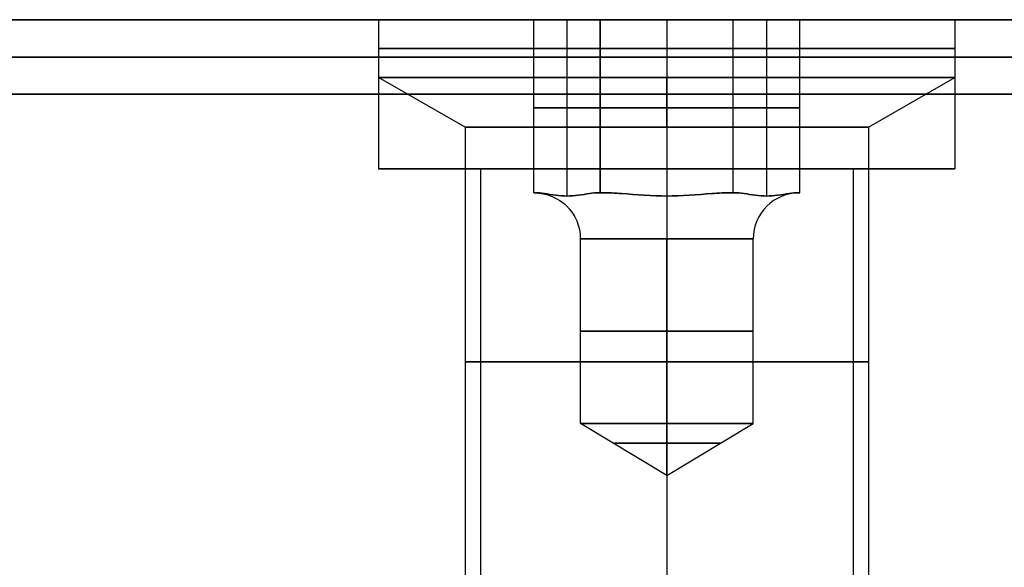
# Model space of a CAD drawing. Header units: millimetres. Extents: x -429 to 422, y -262 to 259.
# Tile 445 of 656: x -92 to -79, y 203 to 210. Entities that reach past the tile are written whole.
import ezdxf

# ---------------------------------------------------------------- set-up
doc = ezdxf.new("R2010")
doc.units = ezdxf.units.MM
doc.layers.add('Default', color=7, linetype='Continuous', true_color=0x000000)

msp = doc.modelspace()

# ---------------------------------------------------------------- linework, layer by layer
at = {"layer": 'Default'}
for p, q in [((-427.127, 210.065, 1342.822), (420.873, 210.065, 1342.822)), ((420.873, 210.065, 772.822), (-427.127, 210.065, 772.822)), ((420.873, 210.065, 1057.822), (-427.127, 210.065, 1057.822)), ((-86.991, 208.065, 880.822), (-85.627, 208.065, 880.822)), ((-83.127, 208.065, 876.959), (-83.127, 208.065, 878.322)), ((-83.127, 208.065, 883.322), (-83.127, 208.065, 884.686)), ((-80.627, 208.065, 880.822), (-79.264, 208.065, 880.822))]:
    msp.add_line(p, q, dxfattribs=at)
at = {"layer": 'Default', "color": 9, "true_color": 0xbebcba}
for p, q in [((-86.991, 210.065, 880.822), (-86.991, 209.292, 880.822)), ((-84.912, 210.065, 880.822), (-86.991, 210.065, 880.822)), ((-84.466, 210.065, 881.595), (-84.466, 207.702, 881.595)), ((-84.466, 210.065, 880.049), (-84.466, 207.702, 880.049)), ((-83.127, 210.065, 879.277), (-83.127, 207.702, 879.277)), ((-83.127, 210.065, 882.368), (-83.127, 207.702, 882.368)), ((-83.127, 210.065, 876.959), (-83.127, 210.065, 879.277)), ((-83.127, 210.065, 882.368), (-83.127, 210.065, 884.686)), ((-83.127, 210.065, 884.686), (-83.127, 209.292, 884.686)), ((-83.127, 210.065, 876.959), (-83.127, 209.292, 876.959)), ((-81.789, 210.065, 880.049), (-81.789, 207.702, 880.049)), ((-81.789, 210.065, 881.595), (-81.789, 207.702, 881.595)), ((-79.264, 210.065, 880.822), (-81.343, 210.065, 880.822)), ((-79.264, 210.065, 880.822), (-79.264, 209.292, 880.822)), ((-85.832, 208.623, 880.822), (-86.991, 209.292, 880.822)), ((-83.127, 208.623, 883.527), (-83.127, 209.292, 884.686)), ((-83.127, 208.623, 878.118), (-83.127, 209.292, 876.959)), ((-80.423, 208.623, 880.822), (-79.264, 209.292, 880.822)), ((-84.912, 208.883, 880.822), (-84.02, 208.883, 882.368)), ((-84.02, 208.883, 879.277), (-84.912, 208.883, 880.822)), ((-82.235, 208.883, 879.277), (-84.02, 208.883, 879.277)), ((-84.02, 208.883, 882.368), (-82.235, 208.883, 882.368)), ((-81.343, 208.883, 880.822), (-82.235, 208.883, 879.277)), ((-82.235, 208.883, 882.368), (-81.343, 208.883, 880.822)), ((-85.832, 208.623, 880.822), (-85.832, 202.338, 880.822)), ((-83.127, 208.623, 883.527), (-83.127, 202.338, 883.527)), ((-83.127, 208.623, 878.118), (-83.127, 202.338, 878.118)), ((-80.423, 208.623, 880.822), (-80.423, 202.338, 880.822)), ((-84.905, 207.747, 880.822), (-84.912, 207.747, 880.822)), ((-84.908, 207.747, 880.829), (-84.908, 207.747, 880.816)), ((-84.016, 207.747, 879.283), (-84.023, 207.747, 879.283)), ((-84.016, 207.747, 882.361), (-84.023, 207.747, 882.361)), ((-84.016, 207.747, 879.283), (-84.016, 207.747, 879.277)), ((-84.016, 207.747, 882.368), (-84.016, 207.747, 882.361)), ((-82.239, 207.747, 879.283), (-82.239, 207.747, 879.277)), ((-82.231, 207.747, 879.283), (-82.239, 207.747, 879.283)), ((-82.239, 207.747, 882.368), (-82.239, 207.747, 882.361)), ((-82.231, 207.747, 882.361), (-82.239, 207.747, 882.361)), ((-81.343, 207.747, 880.822), (-81.35, 207.747, 880.822)), ((-81.347, 207.747, 880.829), (-81.347, 207.747, 880.816)), ((-84.286, 204.656, 880.822), (-84.286, 207.128, 880.822)), ((-83.127, 204.656, 879.663), (-83.127, 207.128, 879.663)), ((-83.127, 204.656, 881.981), (-83.127, 207.128, 881.981)), ((-81.968, 204.656, 880.822), (-81.968, 207.128, 880.822)), ((-83.127, 203.959, 880.822), (-84.286, 204.656, 880.822)), ((-83.127, 203.959, 880.822), (-83.127, 204.656, 879.663)), ((-83.127, 203.959, 880.822), (-81.968, 204.656, 880.822)), ((-83.127, 203.959, 880.822), (-83.127, 204.656, 881.981))]:
    msp.add_line(p, q, dxfattribs=at)
at = {"layer": 'Default', "color": 9, "true_color": 0xbebcba, "extrusion": (0, 1, 0)}
for centre, radius in [((83.127, 880.822, 209.678), 3.864), ((83.127, 880.822, 205.48), 2.705)]:
    msp.add_circle(centre, radius, dxfattribs=at)
at = {"layer": 'Default', "color": 9, "true_color": 0xbebcba, "extrusion": (0, -1, 0)}
for centre, radius in [((-83.127, 880.822, -205.892), 1.159), ((-83.127, 880.822, -204.389), 0.715)]:
    msp.add_circle(centre, radius, dxfattribs=at)
at = {"layer": 'Default', "color": 9, "true_color": 0xbebcba, "extrusion": (0, 1, 0)}
for centre, radius, start, end in [((83.127, 880.822, 210.065), 3.864, 270, 0), ((83.127, 880.822, 210.065), 3.864, 0, 90), ((83.127, 880.822, 209.292), 3.864, 90, 180), ((83.127, 880.822, 209.292), 3.864, 180, 270), ((83.127, 880.822, 208.623), 2.705, 270, 0), ((83.127, 880.822, 208.623), 2.705, 0, 90), ((83.127, 880.822, 207.128), 1.159, 270, 90), ((83.127, 880.822, 207.128), 1.159, 90, 270), ((83.127, 880.822, 204.656), 1.159, 0, 90), ((83.127, 880.822, 204.656), 1.159, 270, 0)]:
    msp.add_arc(centre, radius, start, end, dxfattribs=at)
at = {"layer": 'Default', "color": 9, "true_color": 0xbebcba, "extrusion": (0, -1, 0)}
for centre, radius, start, end in [((-83.127, 880.822, -210.065), 3.864, 270, 90), ((-83.127, 880.822, -209.292), 3.864, 90, 180), ((-83.127, 880.822, -209.292), 3.864, 180, 270), ((-83.127, 880.822, -208.623), 2.705, 270, 0), ((-83.127, 880.822, -208.623), 2.705, 0, 90), ((-83.127, 880.822, -207.747), 1.777, 179.5918, 180.4082), ((-83.127, 880.822, -207.747), 1.777, 179.5918, 180.4082), ((-83.127, 880.822, -207.747), 1.777, 119.5918, 120.4082), ((-83.127, 880.822, -207.747), 1.777, 239.5918, 240.4082), ((-83.127, 880.822, -207.747), 1.777, 119.5918, 120.4082), ((-83.127, 880.822, -207.747), 1.777, 299.5918, 300.4082), ((-83.127, 880.822, -207.747), 1.777, 59.5918, 60.4082), ((-83.127, 880.822, -207.747), 1.777, 59.5918, 60.4082), ((-83.127, 880.822, -207.747), 1.777, 359.5918, 0.4082), ((-83.127, 880.822, -207.747), 1.777, 359.5918, 0.4082), ((-83.127, 880.822, -204.656), 1.159, 270, 90)]:
    msp.add_arc(centre, radius, start, end, dxfattribs=at)
at = {"layer": 'Default', "color": 9, "true_color": 0xbebcba, "extrusion": (0, 0, -1)}
msp.add_arc((84.905, 207.128, -880.822), 0.618, 90, 180, dxfattribs=at)
at = {"layer": 'Default', "color": 9, "true_color": 0xbebcba, "extrusion": (-1, 0, 0)}
msp.add_arc((-207.128, 882.599, 83.127), 0.618, 202.0243, 270, dxfattribs=at)
at = {"layer": 'Default', "color": 9, "true_color": 0xbebcba, "extrusion": (1, 0, 0)}
msp.add_arc((207.128, 879.045, -83.127), 0.618, 22.0243, 90, dxfattribs=at)
at = {"layer": 'Default', "color": 9, "true_color": 0xbebcba}
msp.add_arc((-81.35, 207.128, 880.822), 0.618, 90, 180, dxfattribs=at)
at = {"layer": 'Default'}
for points, knots in [([(-86.991, 210.065, 880.822), (-86.991, 210.065, 876.959), (-83.127, 210.065, 876.959), (-79.264, 210.065, 876.959), (-79.264, 210.065, 880.822), (-79.264, 210.065, 884.686), (-83.127, 210.065, 884.686), (-86.991, 210.065, 884.686), (-86.991, 210.065, 880.822)], [7.853982, 7.853982, 7.853982, 15.707963, 15.707963, 23.561945, 23.561945, 31.415927, 31.415927, 39.269908, 39.269908, 39.269908]), ([(-86.991, 209.065, 880.822), (-86.991, 209.065, 876.959), (-83.127, 209.065, 876.959), (-79.264, 209.065, 876.959), (-79.264, 209.065, 880.822), (-79.264, 209.065, 884.686), (-83.127, 209.065, 884.686), (-86.991, 209.065, 884.686), (-86.991, 209.065, 880.822)], [7.853982, 7.853982, 7.853982, 15.707963, 15.707963, 23.561945, 23.561945, 31.415927, 31.415927, 39.269908, 39.269908, 39.269908]), ([(-86.991, 208.065, 880.822), (-86.991, 208.065, 876.959), (-83.127, 208.065, 876.959), (-79.264, 208.065, 876.959), (-79.264, 208.065, 880.822), (-79.264, 208.065, 884.686), (-83.127, 208.065, 884.686), (-86.991, 208.065, 884.686), (-86.991, 208.065, 880.822)], [7.853982, 7.853982, 7.853982, 15.707963, 15.707963, 23.561945, 23.561945, 31.415927, 31.415927, 39.269908, 39.269908, 39.269908]), ([(-80.627, 208.065, 880.822), (-80.627, 208.065, 883.322), (-83.127, 208.065, 883.322), (-85.627, 208.065, 883.322), (-85.627, 208.065, 880.822), (-85.627, 208.065, 878.322), (-83.127, 208.065, 878.322), (-80.627, 208.065, 878.322), (-80.627, 208.065, 880.822)], [0, 0, 0, 5.497787, 5.497787, 10.995574, 10.995574, 16.493361, 16.493361, 21.991149, 21.991149, 21.991149])]:
    msp.add_rational_spline(points, [1, 0.707106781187, 1, 0.707106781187, 1, 0.707106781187, 1, 0.707106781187, 1], degree=2, knots=knots, dxfattribs=at)
for points in [[(-86.991, 210.065, 880.822), (-86.991, 209.065, 880.822), (-86.991, 208.065, 880.822)], [(-83.127, 210.065, 876.959), (-83.127, 209.065, 876.959), (-83.127, 208.065, 876.959)], [(-83.127, 210.065, 884.686), (-83.127, 209.065, 884.686), (-83.127, 208.065, 884.686)], [(-79.264, 210.065, 880.822), (-79.264, 209.065, 880.822), (-79.264, 208.065, 880.822)], [(-427.127, 209.565, 1343.322), (-3.127, 209.565, 1343.322), (420.873, 209.565, 1343.322)], [(420.873, 209.565, 772.322), (-3.127, 209.565, 772.322), (-427.127, 209.565, 772.322)], [(-427.127, 209.065, 1343.822), (-3.127, 209.065, 1343.822), (420.873, 209.065, 1343.822)], [(420.873, 209.065, 771.822), (-3.127, 209.065, 771.822), (-427.127, 209.065, 771.822)], [(-85.627, 208.065, 880.822), (-85.627, 201.565, 880.822), (-85.627, 195.065, 880.822)], [(-83.127, 208.065, 883.322), (-83.127, 201.565, 883.322), (-83.127, 195.065, 883.322)], [(-83.127, 208.065, 878.322), (-83.127, 201.565, 878.322), (-83.127, 195.065, 878.322)], [(-80.627, 208.065, 880.822), (-80.627, 201.565, 880.822), (-80.627, 195.065, 880.822)]]:
    msp.add_open_spline(points, degree=2, dxfattribs=at)
at = {"layer": 'Default', "color": 9, "true_color": 0xbebcba}
for points in [[(-84.912, 210.065, 880.822), (-84.466, 210.065, 881.595), (-84.02, 210.065, 882.368)], [(-84.912, 207.747, 880.822), (-84.912, 208.906, 880.822), (-84.912, 210.065, 880.822)], [(-84.02, 210.065, 879.277), (-84.466, 210.065, 880.049), (-84.912, 210.065, 880.822)], [(-82.235, 210.065, 879.277), (-83.127, 210.065, 879.277), (-84.02, 210.065, 879.277)], [(-84.02, 210.065, 879.277), (-84.02, 208.906, 879.277), (-84.02, 207.747, 879.277)], [(-84.02, 210.065, 882.368), (-83.127, 210.065, 882.368), (-82.235, 210.065, 882.368)], [(-84.02, 207.747, 882.368), (-84.02, 208.906, 882.368), (-84.02, 210.065, 882.368)], [(-82.235, 207.747, 879.277), (-82.235, 208.906, 879.277), (-82.235, 210.065, 879.277)], [(-81.343, 210.065, 880.822), (-81.789, 210.065, 880.049), (-82.235, 210.065, 879.277)], [(-82.235, 210.065, 882.368), (-81.789, 210.065, 881.595), (-81.343, 210.065, 880.822)], [(-82.235, 207.747, 882.368), (-82.235, 208.906, 882.368), (-82.235, 210.065, 882.368)], [(-81.343, 207.747, 880.822), (-81.343, 208.906, 880.822), (-81.343, 210.065, 880.822)], [(-84.912, 207.747, 880.822), (-84.908, 207.747, 880.829), (-84.905, 207.747, 880.835)], [(-84.905, 207.747, 880.81), (-84.908, 207.747, 880.816), (-84.912, 207.747, 880.822)], [(-84.02, 207.747, 882.368), (-84.023, 207.747, 882.361), (-84.027, 207.747, 882.355)], [(-84.02, 207.747, 879.277), (-84.023, 207.747, 879.283), (-84.027, 207.747, 879.289)], [(-84.005, 207.747, 879.277), (-84.012, 207.747, 879.277), (-84.02, 207.747, 879.277)], [(-84.005, 207.747, 882.368), (-84.012, 207.747, 882.368), (-84.02, 207.747, 882.368)], [(-82.235, 207.747, 879.277), (-82.242, 207.747, 879.277), (-82.25, 207.747, 879.277)], [(-82.25, 207.747, 882.368), (-82.242, 207.747, 882.368), (-82.235, 207.747, 882.368)], [(-82.228, 207.747, 879.289), (-82.231, 207.747, 879.283), (-82.235, 207.747, 879.277)], [(-82.235, 207.747, 882.368), (-82.231, 207.747, 882.361), (-82.228, 207.747, 882.355)], [(-81.343, 207.747, 880.822), (-81.347, 207.747, 880.816), (-81.35, 207.747, 880.81)], [(-81.35, 207.747, 880.835), (-81.347, 207.747, 880.829), (-81.343, 207.747, 880.822)]]:
    msp.add_open_spline(points, degree=2, dxfattribs=at)
for points, knots in [([(-84.027, 207.747, 882.355), (-84.07, 207.747, 882.281), (-84.121, 207.741, 882.192), (-84.258, 207.722, 881.954), (-84.371, 207.702, 881.759), (-84.56, 207.702, 881.431), (-84.673, 207.722, 881.235), (-84.81, 207.741, 880.998), (-84.862, 207.747, 880.909), (-84.905, 207.747, 880.835)], [-2.276069, -2.276069, -2.276069, -2.276069, -1.921118, -1.921118, -1.138035, -1.138035, -0.354951, -0.354951, 0, 0, 0, 0]), ([(-84.905, 207.747, 880.81), (-84.862, 207.747, 880.735), (-84.81, 207.741, 880.646), (-84.673, 207.722, 880.409), (-84.56, 207.702, 880.213), (-84.371, 207.702, 879.886), (-84.258, 207.722, 879.69), (-84.121, 207.741, 879.453), (-84.07, 207.747, 879.364), (-84.027, 207.747, 879.289)], [-2.276069, -2.276069, -2.276069, -2.276069, -1.921118, -1.921118, -1.138035, -1.138035, -0.354951, -0.354951, 0, 0, 0, 0]), ([(-84.005, 207.747, 879.277), (-83.919, 207.747, 879.277), (-83.817, 207.741, 879.277), (-83.542, 207.722, 879.277), (-83.316, 207.702, 879.277), (-83.127, 207.702, 879.277)], [-1.138035, -1.138035, -1.138035, -1.138035, -0.783084, -0.783084, 0, 0, 0, 0]), ([(-83.127, 207.702, 882.368), (-83.316, 207.702, 882.368), (-83.542, 207.722, 882.368), (-83.817, 207.741, 882.368), (-83.919, 207.747, 882.368), (-84.005, 207.747, 882.368)], [-1.138035, -1.138035, -1.138035, -1.138035, -0.354951, -0.354951, 0, 0, 0, 0]), ([(-83.127, 207.702, 879.277), (-82.938, 207.702, 879.277), (-82.712, 207.722, 879.277), (-82.438, 207.741, 879.277), (-82.335, 207.747, 879.277), (-82.25, 207.747, 879.277)], [-1.138035, -1.138035, -1.138035, -1.138035, -0.354951, -0.354951, 0, 0, 0, 0]), ([(-82.25, 207.747, 882.368), (-82.335, 207.747, 882.368), (-82.438, 207.741, 882.368), (-82.712, 207.722, 882.368), (-82.938, 207.702, 882.368), (-83.127, 207.702, 882.368)], [-2.276069, -2.276069, -2.276069, -2.276069, -1.921118, -1.921118, -1.138035, -1.138035, -1.138035, -1.138035]), ([(-82.228, 207.747, 879.289), (-82.185, 207.747, 879.364), (-82.134, 207.741, 879.453), (-81.997, 207.722, 879.69), (-81.884, 207.702, 879.886), (-81.694, 207.702, 880.213), (-81.581, 207.722, 880.409), (-81.444, 207.741, 880.646), (-81.393, 207.747, 880.735), (-81.35, 207.747, 880.81)], [-2.276069, -2.276069, -2.276069, -2.276069, -1.921118, -1.921118, -1.138035, -1.138035, -0.354951, -0.354951, 0, 0, 0, 0]), ([(-81.35, 207.747, 880.835), (-81.393, 207.747, 880.909), (-81.444, 207.741, 880.998), (-81.581, 207.722, 881.235), (-81.694, 207.702, 881.431), (-81.884, 207.702, 881.759), (-81.997, 207.722, 881.954), (-82.134, 207.741, 882.192), (-82.185, 207.747, 882.281), (-82.228, 207.747, 882.355)], [-2.276069, -2.276069, -2.276069, -2.276069, -1.921118, -1.921118, -1.138035, -1.138035, -0.354951, -0.354951, 0, 0, 0, 0])]:
    msp.add_open_spline(points, degree=3, knots=knots, dxfattribs=at)

doc.saveas('drawing.dxf')
